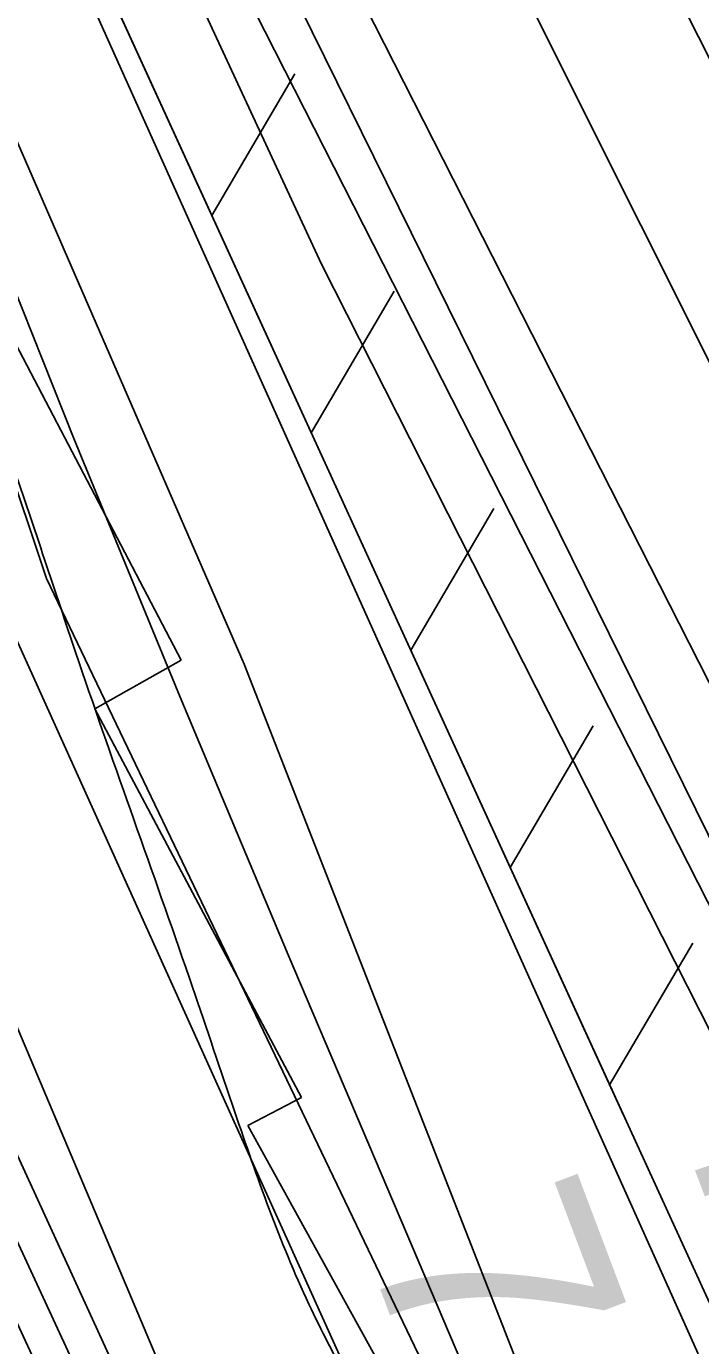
# Model space of a CAD drawing. Extents: x 3684037 to 3722149, y 433263 to 459021.
# Drawn here: x 3709530.5 to 3709730.9, y 445629.9 to 446021.8 of the extents above; entities that cross this region are included whole.
import ezdxf

# ---------------------------------------------------------------- set-up
doc = ezdxf.new("R2010")
doc.units = 0
for name, color, linetype in [('V-FLOD-BASE', 7, 'Continuous'), ('V-LEVE-TOET', 7, 'Continuous'), ('V-RIVR-EDGE', 7, 'Continuous'), ('V-RIVR-RANG', 7, 'Continuous'), ('V-ROAD-CNTR', 7, 'Continuous'), ('V-RRAP-FSHR', 7, 'Continuous'), ('V-RRAP-RVMT', 7, 'Continuous'), ('V-SITE-VEGE', 7, 'Continuous'), ('V-SURV-LINE', 7, 'Continuous'), ('V-TOPO-DPTH', 7, 'Continuous'), ('V-TOPO-MINR', 7, 'Continuous'), ('V-TOPO-WATR', 7, 'Continuous'), ('V-UTIL-IDEN', 7, 'Continuous')]:
    doc.layers.add(name, color=color, linetype=linetype)

msp = doc.modelspace()

# ---------------------------------------------------------------- linework, layer by layer
at = {"layer": 'V-FLOD-BASE'}
msp.add_lwpolyline([(3709949.42, 445354.55), (3709769.91, 445707.3), (3709501.29, 446251.22)], dxfattribs=at)
at = {"layer": 'V-LEVE-TOET'}
for points in [[(3709570.38, 446247.73), (3709748.73, 445891.51), (3709958.42, 445497.07), (3710157.67, 445111.31), (3710411.53, 444618.4), (3710668.29, 444121.43), (3710862.41, 443660.9), (3710963.15, 443415.09)], [(3709798.24, 445596.08), (3709618.15, 445951.14), (3709488.87, 446229.57)]]:
    msp.add_lwpolyline(points, dxfattribs=at)
at = {"layer": 'V-RIVR-EDGE'}
msp.add_spline([(3707057.63, 450460), (3707081.52, 450431), (3707105.39, 450392.51), (3707125.2, 450359), (3707163.49, 450300.12), (3707183.76, 450270.23), (3707206.7, 450223.15), (3707227.4, 450181.5), (3707252.17, 450142.1), (3707265.67, 450117.2), (3707275.12, 450098.64), (3707318.38, 450037.94), (3707353.07, 449985.41), (3707385.06, 449939.66), (3707406.23, 449908.41), (3707430.1, 449871.27), (3707455.78, 449833.68), (3707495.45, 449785.2), (3707517.08, 449753.49), (3707534.2, 449727.23), (3707562.13, 449687.82), (3707582.83, 449647.07), (3707592.72, 449623.99), (3707603.99, 449607.68), (3707632.37, 449565.11), (3707692.27, 449470.46), (3707727.83, 449403.91), (3707751.67, 449355.47), (3707768.33, 449325.13), (3707817.4, 449240), (3707854.79, 449182.03), (3707880.91, 449141.73), (3707898.94, 449116.36), (3707960.23, 449034.82), (3707990.86, 448990.44), (3708021.04, 448942.43), (3708046.24, 448893.54), (3708087.2, 448819.73), (3708107.48, 448788.94), (3708130.45, 448754.06), (3708144.4, 448727.8), (3708155.18, 448700.19), (3708176.37, 448674.82), (3708204.31, 448634.06), (3708224.57, 448599.19), (3708242.58, 448567.5), (3708259.67, 448533.09), (3708300.54, 448421.76), (3708313.13, 448390.98), (3708333.36, 448345.26), (3708350.46, 448310.4), (3708400.43, 448222.56), (3708436, 448162.79), (3708462.58, 448121.12), (3708493.64, 448064.07), (3708520.62, 448004.32), (3708547.17, 447952.26), (3708560.65, 447921.03), (3708599.29, 447820.1), (3708618.62, 447774.38), (3708636.6, 447732.29), (3708686.04, 447611.44), (3708708.97, 447557.58), (3708728.76, 447517.74), (3708790.87, 447400.93), (3708813.79, 447342.99), (3708823.69, 447322.62), (3708832.7, 447310.39), (3708843.99, 447304.94), (3708854.83, 447299.94), (3708866.57, 447292.22), (3708878.28, 447274.56), (3708903.02, 447223.86), (3708928.62, 447154.16), (3708946.56, 447092.62), (3708972.63, 447032.42), (3709004.55, 446957.28), (3709022.09, 446919.26), (3709036.9, 446872.65), (3709065.65, 446798.42), (3709084.55, 446762.2), (3709116.06, 446705.15), (3709133.17, 446676.17), (3709190.81, 446579.27), (3709228.65, 446520.4), (3709242.18, 446506.8), (3709273.72, 446461.5), (3709296.22, 446418.04), (3709323.65, 446357.84), (3709346.13, 446307.14), (3709405.05, 446179.94), (3709417.62, 446143.28), (3709426.98, 446089), (3709431.45, 446069.09), (3709442.24, 446043.29), (3709459.81, 446017.93), (3709485.03, 445975.81), (3709516.54, 445917.41), (3709528.22, 445886.18), (3709547.07, 445830.07), (3709579.84, 445736.39), (3709592.41, 445699.28), (3709614.43, 445642.25), (3709638.73, 445596.07), (3709660.32, 445552.16), (3709689.1, 445487.43), (3709716.1, 445435.36), (3709727.8, 445413.18), (3709766.95, 445336.67), (3709796.19, 445272.84), (3709817.77, 445223.5), (3709885.21, 445070.05), (3709914.01, 445011.65), (3709955.32, 444895.8), (3709967.01, 444870), (3709990.89, 444833.77), (3710021.5, 444778.98), (3710062.05, 444721.45), (3710099, 444671.17), (3710125.54, 444614.59), (3710149.37, 444558.91), (3710206.48, 444434.88), (3710232.57, 444377.84), (3710255.95, 444325.79), (3710301.83, 444226.65), (3710336.44, 444144.73), (3710353.07, 444103.09), (3710397.08, 443983.15), (3710422.25, 443922.96), (3710475.81, 443823.35), (3710506.44, 443776.25), (3710521.29, 443745.01), (3710531.13, 443701.58), (3710571.1, 443591.61), (3710592.23, 443543.17), (3710610.23, 443506.96), (3710643.1, 443453.52), (3710685.41, 443374.74), (3710721.42, 443310.44), (3710726.82, 443298.22), (3710725.87, 443280.14), (3710724.91, 443258.89), (3710728.49, 443241.7), (3710736.59, 443228.11), (3710746.51, 443216.79), (3710761.87, 443209.97), (3710784.47, 443208.1), (3710799.86, 443212.58), (3710819.78, 443223.39), (3710828.83, 443224.27), (3710831.98, 443222), (3710845.47, 443189.86), (3710847.7, 443178.55), (3710844.52, 443169.52), (3710837.71, 443158.23), (3710824.1, 443142.44), (3710796, 443115.83), (3710790.11, 443110.87), (3710787.84, 443107.71), (3710786.47, 443099.58), (3710789.13, 443080.58), (3710800.82, 443053.87), (3710807.11, 443036.22), (3710810.72, 443032.6), (3710815.22, 443023.09), (3710815.19, 443014.5), (3710814.27, 443006.82), (3710817.86, 442996.41), (3710822.81, 442987.35), (3710832.3, 442981.9), (3710839.97, 442976.46), (3710855.3, 442958.33), (3710863.4, 442945.65), (3710869.69, 442927.55), (3710881.85, 442907.17)], degree=3, dxfattribs=at)
at = {"layer": 'V-ROAD-CNTR'}
msp.add_lwpolyline([(3708405.77, 448759.92), (3708828.81, 447915.19), (3709103.75, 447372.9), (3709282.67, 447017.28), (3709556.74, 446389.77), (3709664.29, 446149.26), (3709838.64, 445804.27), (3710393.02, 444727.69)], dxfattribs=at)
at = {"layer": 'V-RRAP-FSHR'}
for p, q in [((3709585.56, 445965.56), (3709610.26, 446007.68)), ((3709585.56, 445965.56), (3709610.26, 446007.68)), ((3709615.12, 445901), (3709639.83, 445943.12)), ((3709615.12, 445901), (3709639.83, 445943.12)), ((3709644.69, 445836.45), (3709669.39, 445878.57)), ((3709644.69, 445836.45), (3709669.39, 445878.57)), ((3709674.25, 445771.89), (3709698.96, 445814.01)), ((3709674.25, 445771.89), (3709698.96, 445814.01)), ((3709703.82, 445707.33), (3709728.53, 445749.45)), ((3709703.82, 445707.33), (3709728.53, 445749.45))]:
    msp.add_line(p, q, dxfattribs=at)
for points in [[(3707624.76, 449637.77), (3707908.99, 449179.32), (3708101.3, 448897.41), (3708375.31, 448394.3), (3708614.65, 447886.39), (3708740.16, 447614.84), (3709095.8, 446900.38), (3709408.48, 446257.97), (3709470.12, 446119.79), (3709595.23, 445832.35), (3709740.04, 445461.92), (3709924.35, 445054.77), (3710182.26, 444571.23), (3710449.88, 443948.54)], [(3708284.02, 448663.66), (3708890.53, 447430.51), (3709230.85, 446740.05), (3709733.47, 445642.6), (3710219.36, 444700.16)], [(3709517.2, 446114.82), (3709707.93, 445698.36)]]:
    msp.add_lwpolyline(points, dxfattribs=at)
at = {"layer": 'V-RRAP-RVMT'}
for p, q in [((3709441.44, 446091.37), (3709576.46, 445833.47)), ((3709576.46, 445833.47), (3709550.82, 445819.01)), ((3709550.82, 445819.01), (3709612.24, 445703.6)), ((3709612.24, 445703.6), (3709596.3, 445695.24)), ((3709596.3, 445695.24), (3709674.91, 445552.92))]:
    msp.add_line(p, q, dxfattribs=at)
at = {"layer": 'V-SITE-VEGE'}
for points in [[(3709348.11, 446470.94), (3709371.63, 446418.42), (3709395.33, 446365.99), (3709419.22, 446313.64), (3709443.3, 446261.37), (3709467.56, 446209.2), (3709492.02, 446157.1), (3709730.17, 445627.49)], [(3709872.71, 445156.76), (3709536.46, 445857.78), (3709497.87, 445972.72), (3709446.79, 446137.1)]]:
    msp.add_lwpolyline(points, dxfattribs=at)
at = {"layer": 'V-SURV-LINE'}
for points in [[(3709607.62, 446074.17), (3710768.04, 443793.86)], [(3710741.31, 443780.24), (3709580.89, 446060.55)]]:
    msp.add_lwpolyline(points, dxfattribs=at)
at = {"layer": 'V-TOPO-DPTH'}
for points in [[(3708668.6, 447462.98), (3708902.62, 446966.78), (3708910.47, 446950.14), (3708918.32, 446933.5), (3708926.18, 446916.87), (3708934.04, 446900.24), (3708975.93, 446811.65), (3709004.74, 446750.72), (3709033.56, 446689.8), (3709062.39, 446628.89), (3709091.23, 446567.98), (3709255.68, 446220.81), (3709270.89, 446188.65), (3709286.09, 446156.49), (3709301.25, 446124.31), (3709316.4, 446092.12), (3709331.5, 446059.92), (3709346.56, 446027.69), (3709361.57, 445995.44), (3709376.54, 445963.17), (3709556.37, 445574.64)], [(3708668.6, 447462.98), (3708902.62, 446966.78), (3708910.47, 446950.14), (3708918.32, 446933.5), (3708926.18, 446916.87), (3708934.04, 446900.24), (3708975.93, 446811.65), (3709004.74, 446750.72), (3709033.56, 446689.8), (3709062.39, 446628.89), (3709091.23, 446567.98), (3709255.68, 446220.81), (3709270.89, 446188.65), (3709286.09, 446156.49), (3709301.25, 446124.31), (3709316.4, 446092.12), (3709331.5, 446059.92), (3709346.56, 446027.69), (3709361.57, 445995.44), (3709376.54, 445963.17), (3709556.37, 445574.64)], [(3709626.68, 445619.98), (3709521.84, 445851.89), (3709496.55, 445907.98), (3709471.33, 445964.11), (3709446.23, 446020.29), (3709421.2, 446076.5), (3709400.37, 446123.42), (3709385.6, 446156.09), (3709370.54, 446188.63), (3709355.05, 446220.97), (3709339.28, 446253.17), (3709256.34, 446419.63), (3709210.92, 446510.14), (3709165.17, 446600.47), (3709118.89, 446690.54), (3709072.28, 446780.43), (3709011.41, 446897.01), (3708995.13, 446928.57), (3708979.07, 446960.23), (3708963.32, 446992.05), (3708947.79, 447023.97)], [(3709584.18, 445563.34), (3709430.8, 445897.71), (3709410.43, 445942.26), (3709390.14, 445986.83), (3709369.95, 446031.45), (3709349.84, 446076.11), (3709312.11, 446160.13), (3709310.91, 446162.79), (3709309.69, 446165.45), (3709308.44, 446168.1), (3709307.19, 446170.73), (3709300.78, 446184.09), (3709296.29, 446193.39), (3709291.79, 446202.68), (3709287.26, 446211.96), (3709282.71, 446221.24), (3709262.49, 446262.27), (3709247.88, 446292.08), (3709233.35, 446321.93), (3709218.94, 446351.84), (3709204.6, 446381.79), (3709009.44, 446791.72)], [(3709009.44, 446791.72), (3709204.6, 446381.79), (3709218.94, 446351.84), (3709233.35, 446321.93), (3709247.88, 446292.08), (3709262.49, 446262.27), (3709282.71, 446221.24), (3709287.26, 446211.96), (3709291.79, 446202.68), (3709296.29, 446193.39), (3709300.78, 446184.09), (3709307.19, 446170.73), (3709308.44, 446168.1), (3709309.69, 446165.45), (3709310.91, 446162.79), (3709312.11, 446160.13), (3709349.84, 446076.11), (3709369.95, 446031.45), (3709390.14, 445986.83), (3709410.43, 445942.26), (3709430.8, 445897.71), (3709584.18, 445563.34)]]:
    msp.add_lwpolyline(points, dxfattribs=at)
at = {"layer": 'V-TOPO-MINR'}
for points in [[(3709570.21, 445569), (3709336.54, 446073.97), (3709329.85, 446088.38), (3709323.16, 446102.78), (3709316.44, 446117.18), (3709309.7, 446131.57), (3709302.95, 446145.95), (3709296.19, 446160.32), (3709289.41, 446174.69), (3709282.62, 446189.05), (3709050.27, 446679.82), (3709029.92, 446722.82), (3709009.57, 446765.82), (3708989.23, 446808.83), (3708968.9, 446851.84), (3708939.33, 446914.39), (3708933.78, 446926.12), (3708928.24, 446937.86), (3708922.7, 446949.6), (3708917.16, 446961.33), (3708601.4, 447630.76)], [(3709556.37, 445574.64), (3709376.54, 445963.17), (3709361.57, 445995.44), (3709346.56, 446027.69), (3709331.5, 446059.92), (3709316.4, 446092.12), (3709301.25, 446124.31), (3709286.09, 446156.49), (3709270.89, 446188.65), (3709255.68, 446220.81), (3709091.23, 446567.98), (3709062.39, 446628.89), (3709033.56, 446689.8), (3709004.74, 446750.72), (3708975.93, 446811.65), (3708934.04, 446900.24), (3708926.18, 446916.87), (3708918.32, 446933.5), (3708910.47, 446950.14), (3708902.62, 446966.78), (3708668.6, 447462.98)], [(3709584.18, 445563.34), (3709430.8, 445897.71), (3709410.43, 445942.26), (3709390.14, 445986.83), (3709369.95, 446031.45), (3709349.84, 446076.11), (3709312.11, 446160.13), (3709310.91, 446162.79), (3709309.69, 446165.45), (3709308.44, 446168.1), (3709307.19, 446170.73), (3709300.78, 446184.09), (3709296.29, 446193.39), (3709291.79, 446202.68), (3709287.26, 446211.96), (3709282.71, 446221.24), (3709262.49, 446262.27), (3709247.88, 446292.08), (3709233.35, 446321.93), (3709218.94, 446351.84), (3709204.6, 446381.79), (3709009.44, 446791.72)], [(3709598.17, 445557.61), (3709350.67, 446143.58), (3709343.73, 446159.69), (3709336.64, 446175.72), (3709329.32, 446191.65), (3709321.84, 446207.51), (3709283.37, 446287.61), (3709256.24, 446343.32), (3709228.71, 446398.83), (3709200.58, 446454.04), (3709172.04, 446509.04)], [(3709669.16, 445602.75), (3709608.32, 445745.92), (3709576.2, 445822.55), (3709544.6, 445899.39), (3709513.76, 445976.55), (3709483.43, 446053.91), (3709433.51, 446183.12), (3709428.43, 446195.99), (3709423.22, 446208.81), (3709417.81, 446221.54), (3709412.28, 446234.23), (3709362.1, 446346.91), (3709341.77, 446389.89), (3709320.18, 446432.18), (3709296.68, 446473.45)]]:
    msp.add_lwpolyline(points, dxfattribs=at)
at = {"layer": 'V-TOPO-WATR'}
msp.add_lwpolyline([(3709626.68, 445619.98), (3709521.84, 445851.89), (3709496.55, 445907.98), (3709471.33, 445964.11), (3709446.23, 446020.29), (3709421.2, 446076.5), (3709400.37, 446123.42), (3709385.6, 446156.09), (3709370.54, 446188.63), (3709355.05, 446220.97), (3709339.28, 446253.17), (3709256.34, 446419.63), (3709210.92, 446510.14), (3709165.17, 446600.47), (3709118.89, 446690.54), (3709072.28, 446780.43), (3709011.41, 446897.01), (3708995.13, 446928.57), (3708979.07, 446960.23), (3708963.32, 446992.05), (3708947.79, 447023.97)], dxfattribs=at)
at = {"layer": 'V-UTIL-IDEN'}
for points in [[(3708284.02, 448663.66), (3708890.53, 447430.51), (3709230.85, 446740.05), (3709733.47, 445642.6), (3710219.36, 444700.16)], [(3709517.2, 446114.82), (3709707.93, 445698.36)]]:
    msp.add_lwpolyline(points, dxfattribs=at)

# ---------------------------------------------------------------- texts
at = {"layer": 'V-RIVR-RANG'}
for s, p in [('7.2', (3709723.55, 445696.86)), ('7.9', (3709629.99, 445661.54))]:
    msp.add_text(s, height=67, rotation=290.6983, dxfattribs=at).set_placement(p)

doc.saveas('drawing.dxf')
